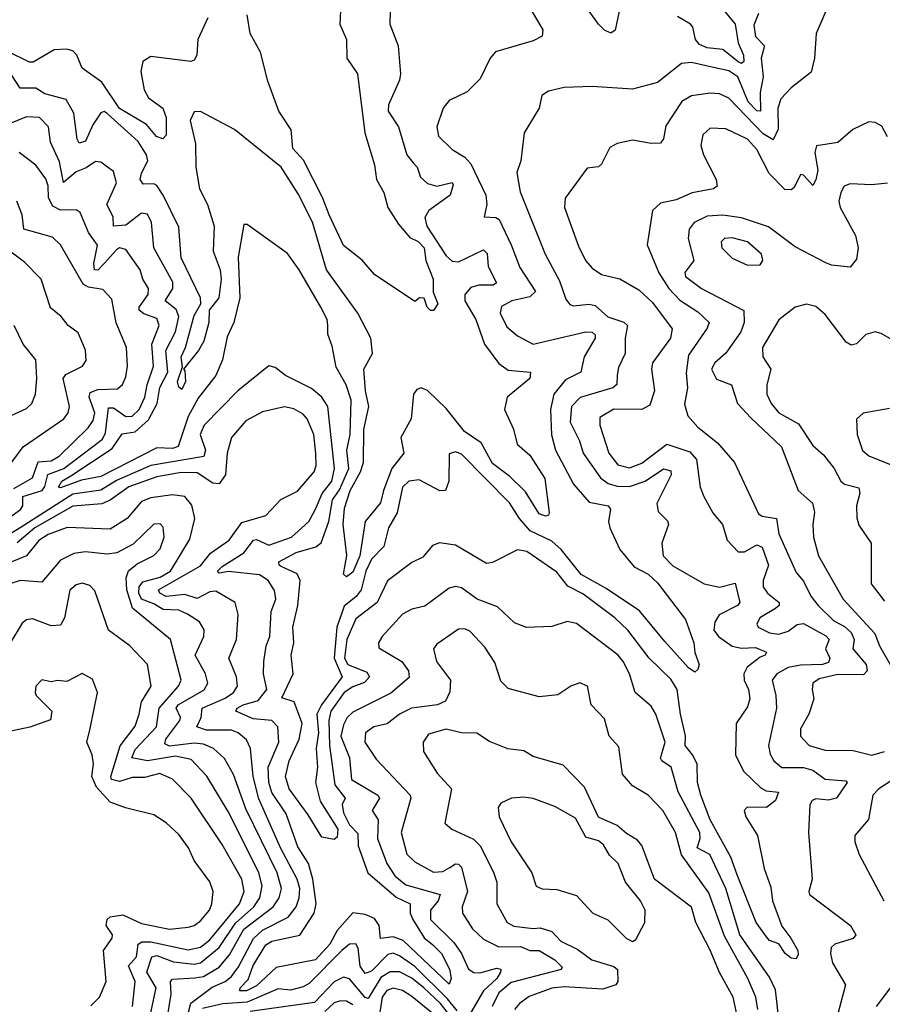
# Model space of a CAD drawing. Extents: x 1603745 to 1745082, y 385868 to 533966.
# Tile 438 of 646: x 1707824 to 1710598, y 444222 to 447389. Entities that reach past the tile are written whole.
import ezdxf

# ---------------------------------------------------------------- set-up
doc = ezdxf.new("R2010")
doc.units = 0

msp = doc.modelspace()

# ---------------------------------------------------------------- linework, layer by layer
at = {"layer": '0CON20XD'}
for points in [[(1708860, 447505), (1708853.3, 447375), (1708874.6, 447325), (1708876.4, 447265), (1708910, 447215), (1708934.1, 447025), (1708965, 446922.5), (1708970.8, 446875), (1708995, 446833.3), (1709008.2, 446785), (1709041.6, 446731.6), (1709078.9, 446688.9), (1709105, 446675.3), (1709125, 446655.4), (1709130.3, 446615), (1709153.5, 446555), (1709153.2, 446513.2), (1709168.6, 446475), (1709155, 446454.2), (1709145, 446454.2), (1709134, 446465), (1709125, 446493.3), (1709110, 446495), (1709095, 446482.5), (1708965, 446569.2), (1708925.4, 446615.4), (1708865, 446662.5), (1708818.9, 446761.1), (1708797.3, 446817.3), (1708736.9, 446936.9), (1708702.6, 446975), (1708696.6, 447035), (1708657.4, 447095), (1708621.9, 447191.9), (1708598.3, 447285), (1708565.1, 447345.1), (1708555.8, 447405)], [(1710027.4, 447495), (1710124.8, 447375), (1710134.4, 447314.4), (1710151.4, 447275), (1710153.3, 447255), (1710145, 447248.8), (1710135, 447253.6), (1710085, 447293.3), (1710035, 447298.4), (1710009.9, 447309.9), (1709997.1, 447325), (1709989.4, 447365), (1709981.1, 447375), (1709939.7, 447399.7)], [(1710432.5, 447455), (1710386, 447345), (1710380, 447265), (1710369.4, 447220.6), (1710305, 447170), (1710272.1, 447135), (1710262.2, 447105), (1710263.1, 447036.9), (1710246.9, 447003.1), (1710215, 447022), (1710105, 447136.5), (1710075, 447150.5), (1710045, 447152.9), (1709985, 447144.2), (1709953.8, 447126.2), (1709901.9, 447048.1), (1709894.4, 447005.6), (1709885, 446992), (1709855, 446990.5), (1709795, 447001.3), (1709745, 446991.1), (1709721.7, 446978.3), (1709695, 446924), (1709685, 446916), (1709648.8, 446911.2), (1709578.5, 446815), (1709575.6, 446785), (1709620.9, 446660.9), (1709643.1, 446615), (1709665, 446590), (1709695, 446570), (1709754.3, 446555.7), (1709815, 446520.7), (1709859.5, 446479.5), (1709922.9, 446395), (1709916.9, 446365), (1709859.2, 446285), (1709856.2, 446265), (1709865.6, 446195), (1709850.8, 446149.2), (1709825, 446135.2), (1709735, 446136.5), (1709690, 446110), (1709689.7, 446085), (1709718.4, 445995), (1709747.7, 445957.7), (1709785, 445947.2), (1709825, 445962.7), (1709905, 446023.7), (1709979.6, 445999.6), (1710000.8, 445975), (1710012.7, 445885), (1710023.8, 445855), (1710053.2, 445803.2), (1710083.8, 445765), (1710099.5, 445715), (1710135, 445677.9), (1710155, 445677.9), (1710195, 445700), (1710212, 445692), (1710231.9, 445635), (1710214.7, 445585), (1710215.3, 445565), (1710229.2, 445545), (1710266.9, 445515), (1710266.8, 445505), (1710254.7, 445495), (1710204.7, 445465), (1710194.6, 445445), (1710198.5, 445435), (1710235, 445417.3), (1710265, 445412.4), (1710295, 445422.1), (1710325, 445443.6), (1710345, 445446.7), (1710416.9, 445406.9), (1710427.8, 445395), (1710415.2, 445365), (1710429.7, 445335), (1710425, 445321.6), (1710406.2, 445315), (1710335, 445313.3), (1710295, 445305.4), (1710259.2, 445285), (1710243.9, 445265), (1710256, 445215), (1710257.5, 445175), (1710232.2, 445055), (1710237.1, 445027.1), (1710249.2, 445005), (1710275, 444984.1), (1710345, 444983.2), (1710375, 444974.8), (1710415, 444946.4), (1710481.2, 444941.2), (1710485.6, 444935.6), (1710451.1, 444885), (1710425, 444879), (1710385, 444882.7), (1710372.2, 444877.8), (1710365, 444863.3), (1710360.4, 444775), (1710372.9, 444625), (1710361.9, 444585), (1710364.4, 444575), (1710495.5, 444475), (1710513.5, 444445), (1710505, 444433.9), (1710446, 444415), (1710433.3, 444405), (1710431.2, 444385), (1710438.2, 444355), (1710480.4, 444285), (1710440, 444135)], [(1709755, 447432), (1709739.4, 447355), (1709725, 447346.4), (1709705, 447355.3), (1709685, 447374.7), (1709625, 447459.2)], [(1709471.9, 447415), (1709506.9, 447356.9), (1709504, 447336), (1709475, 447321.1), (1709354.6, 447285.4), (1709336.9, 447265), (1709305, 447199.2), (1709262.5, 447157.5), (1709205, 447129.2), (1709185.8, 447105), (1709165.6, 447045), (1709171.1, 447015), (1709215, 446971.9), (1709255, 446946.9), (1709275.2, 446925.2), (1709323.4, 446825), (1709326.7, 446795), (1709317.5, 446755), (1709355, 446753.1), (1709366.3, 446746.3), (1709404.7, 446665), (1709432, 446592), (1709482.4, 446515), (1709465, 446497.5), (1709406.5, 446485), (1709373, 446467), (1709369.5, 446445), (1709391, 446401), (1709425, 446372.2), (1709475, 446345.8), (1709644.7, 446384.7), (1709665, 446384), (1709674.6, 446375), (1709674.2, 446365), (1709639, 446305), (1709628.5, 446255), (1709578.9, 446231.1), (1709542.2, 446185), (1709531.4, 446135), (1709534.2, 446054.2), (1709547.6, 446005), (1709604.8, 445894.8), (1709655, 445837.5), (1709716.9, 445825), (1709723.5, 445815), (1709717.8, 445775), (1709722, 445755), (1709754.5, 445685), (1709799.7, 445629.7), (1709845.1, 445605.1), (1709875, 445577.6), (1709965, 445460), (1709991.8, 445385), (1709995, 445353.3), (1710008.8, 445315), (1710005, 445298.8), (1709995, 445290), (1709975, 445304.6), (1709898.8, 445388.8), (1709817.5, 445487.5), (1709709.8, 445559.8), (1709630, 445605), (1709565.2, 445685), (1709535, 445711.4), (1709465.8, 445745), (1709430.9, 445785), (1709399.1, 445835), (1709245, 445991.4), (1709225, 445999.2), (1709205, 445992.5), (1709203.6, 445905), (1709193.8, 445875), (1709175, 445874), (1709109, 445909), (1709075, 445904.3), (1709054.5, 445885), (1709037.4, 445802.6), (1709009.7, 445755), (1708994.9, 445695.1), (1708955, 445653.9), (1708937.4, 445615), (1708921.7, 445555), (1708906, 445534), (1708867.7, 445502.3), (1708843.8, 445435), (1708835.2, 445335), (1708860.8, 445275), (1708794.3, 445185.7), (1708779.6, 445155), (1708784.3, 445095), (1708776.9, 445045), (1708782, 444985), (1708775.2, 444935), (1708789.6, 444875), (1708846.8, 444785), (1708845, 444760), (1708835, 444752.5), (1708795, 444760), (1708751.7, 444831.7), (1708690.2, 444915), (1708678.7, 444955), (1708690.6, 445005), (1708722.1, 445075), (1708732.6, 445125), (1708706.8, 445195), (1708667.3, 445207.3), (1708703.8, 445285), (1708696.8, 445345), (1708705.9, 445385), (1708702.3, 445435), (1708718.1, 445505), (1708725.4, 445585.4), (1708716.2, 445606.2), (1708665, 445630.3), (1708657.9, 445635), (1708657.3, 445645), (1708712.7, 445675), (1708776.7, 445693.3), (1708793.5, 445706.5), (1708818, 445775), (1708829.7, 445845), (1708852.8, 445877.2), (1708882.3, 445945), (1708875.6, 446004.4), (1708887.1, 446055), (1708889.5, 446165), (1708873.9, 446215), (1708841.9, 446271.9), (1708829.1, 446339.1), (1708815, 446377.5), (1708815.3, 446405.3), (1708812.8, 446425), (1708792.2, 446465), (1708722.2, 446585), (1708685, 446636.9), (1708555, 446730), (1708545, 446730), (1708526.9, 446625), (1708532.2, 446495), (1708512.4, 446415), (1708491, 446369), (1708475.7, 446295), (1708454.7, 446245), (1708398.1, 446171.9), (1708365, 446113.1), (1708333.4, 446016.6), (1708315, 446010), (1708265, 446012.2), (1708085, 445919.7), (1708021.9, 445908.1), (1707955, 445883.5), (1707948, 445885), (1707959, 445905), (1707988.4, 445921.6), (1708120.6, 446009.4), (1708153.4, 446056.6), (1708195, 446063.6), (1708238.4, 446101.6), (1708265.7, 446155), (1708274, 446206), (1708299.6, 446255), (1708294.1, 446325), (1708324.4, 446385), (1708336, 446435), (1708327.4, 446457.4), (1708291.3, 446485), (1708316.2, 446525), (1708316, 446545), (1708255.2, 446655), (1708247.3, 446737.3), (1708235, 446763.8), (1708215, 446767.1), (1708165, 446728.7), (1708125.4, 446725.4), (1708124.7, 446755), (1708104.1, 446795), (1708134.7, 446864.7), (1708125, 446900.5), (1708085, 446931.2), (1708067, 446933), (1708037.8, 446912.2), (1708005, 446899.3), (1707965, 446865.3), (1707951.8, 446931.8), (1707922.5, 446995), (1707916.7, 447045), (1707886.9, 447075), (1707845, 447077.2), (1707763.8, 447043.8)], [(1709015, 447415.8), (1709014.5, 447375), (1709040.9, 447305), (1709048, 447215), (1709045.3, 447195), (1709009.5, 447115), (1709008.8, 447095), (1709041.8, 447045), (1709069.2, 446955), (1709089, 446929), (1709101.8, 446915), (1709112.9, 446882.9), (1709135, 446861.8), (1709165, 446853.9), (1709215, 446865.3), (1709218.2, 446858.2), (1709208.3, 446825), (1709139.6, 446775), (1709126.8, 446753.2), (1709133.5, 446725), (1709195, 446629.2), (1709215, 446612.9), (1709235, 446609.8), (1709315, 446648.4), (1709327.4, 446637.4), (1709330.9, 446595), (1709357.6, 446542.4), (1709346.2, 446535), (1709300, 446535), (1709275, 446527.7), (1709255.3, 446505), (1709255.3, 446485), (1709290.7, 446425), (1709318.3, 446345), (1709365, 446282.8), (1709395, 446261.5), (1709467.1, 446255), (1709465, 446234.6), (1709391.9, 446175), (1709383.5, 446135), (1709412.2, 446072.2), (1709424, 446024), (1709465, 445988.1), (1709513.2, 445913.2), (1709526.5, 445803.5), (1709524.3, 445795.7), (1709515, 445792.5), (1709495, 445799.5), (1709450.3, 445870.3), (1709399.8, 445919.8), (1709345, 445961.6), (1709308.5, 446028.5), (1709254.6, 446065), (1709195, 446138.3), (1709135, 446196), (1709115, 446205.4), (1709100.6, 446199.4), (1709090.4, 446185), (1709082.6, 446105), (1709049.8, 446045), (1709059.5, 445995), (1709021, 445945), (1708993.4, 445875), (1708984.7, 445835), (1708935.2, 445775), (1708917.3, 445665), (1708895, 445612.1), (1708875, 445597.1), (1708865.6, 445605.6), (1708875.5, 445665.5), (1708864.4, 445765), (1708868.2, 445818.2), (1708886.8, 445875), (1708920.3, 445935), (1708929.7, 445965), (1708930.6, 446070.6), (1708947, 446145), (1708935.8, 446195.8), (1708931.1, 446265), (1708958.3, 446315), (1708952.9, 446365), (1708910.8, 446445), (1708810.6, 446585), (1708765, 446738.2), (1708719.5, 446829.5), (1708665, 446914.5), (1708515, 447035.5), (1708405, 447093.6), (1708385, 447093.1), (1708371.6, 447065), (1708389.6, 446990.4), (1708390.5, 446915), (1708401.8, 446845), (1708428.1, 446795), (1708448.9, 446725), (1708445.9, 446645), (1708468.3, 446585), (1708471.5, 446555), (1708464.1, 446495), (1708433.1, 446455), (1708431.5, 446415), (1708415.8, 446355), (1708399.1, 446325), (1708350, 446265), (1708355, 446260), (1708357.4, 446225), (1708345, 446200), (1708335, 446207.1), (1708331.5, 446225), (1708347.5, 446272.5), (1708343.4, 446305), (1708357.4, 446335), (1708385, 446437.8), (1708406.2, 446475), (1708405.3, 446494.7), (1708343.2, 446623.2), (1708335, 446721.4), (1708285, 446824.7), (1708265, 446856), (1708255, 446861.4), (1708220.5, 446860.5), (1708211, 446875), (1708214.9, 446895), (1708236.2, 446935), (1708231.2, 446955), (1708205, 446997.8), (1708105, 447087.2), (1708095, 447093.6), (1708085, 447090), (1708058.6, 447051.4), (1708035, 446998.9), (1708015, 446992.4), (1708008.4, 447005), (1707998.3, 447088.3), (1707973, 447133), (1707905, 447150.5), (1707875, 447168.8), (1707825, 447168.6), (1707785, 447230)], [(1710200.4, 447409.6), (1710185, 447371.2), (1710190.8, 447335), (1710219.2, 447305), (1710208.7, 447265), (1710215.1, 447205), (1710205.1, 447155), (1710206.5, 447095), (1710195, 447096), (1710167.3, 447125), (1710133.5, 447205), (1710105, 447224.2), (1710055, 447234.9), (1709985, 447251.2), (1709952, 447248), (1709875, 447187.3), (1709795, 447165.4), (1709665, 447174.5), (1709575, 447171.5), (1709525, 447159.5), (1709502.9, 447145), (1709494.5, 447105), (1709446.2, 447025), (1709435.4, 446935), (1709422.5, 446897.5), (1709433.7, 446835), (1709514.3, 446635), (1709559.5, 446549.5), (1709580.5, 446490.5), (1709593.3, 446473.3), (1709605, 446469.2), (1709655, 446473.7), (1709675, 446469.6), (1709715, 446432.9), (1709766.7, 446416.7), (1709778.9, 446405), (1709770.8, 446365), (1709771.4, 446315), (1709749.9, 446270.1), (1709745.4, 446245.4), (1709744.6, 446215.4), (1709731.9, 446205), (1709626.2, 446173.8), (1709598.5, 446145), (1709594.3, 446094.3), (1709624.5, 446034.5), (1709636.5, 445995), (1709691.4, 445915), (1709716.8, 445896.8), (1709745, 445888.2), (1709785, 445887.8), (1709835.5, 445904.5), (1709895, 445944.2), (1709918, 445938), (1709918.8, 445925), (1709872.6, 445832.6), (1709877, 445807), (1709907.1, 445777.1), (1709910.4, 445765), (1709889, 445705), (1709893.9, 445665), (1709925, 445632.2), (1710024.8, 445574.8), (1710075, 445564), (1710125, 445576.7), (1710140.4, 445515), (1710132.1, 445505), (1710073.8, 445475), (1710059.1, 445450.9), (1710056.5, 445425), (1710071.9, 445405), (1710115, 445374.5), (1710145, 445367.3), (1710190.2, 445370.2), (1710226.2, 445355), (1710222, 445345), (1710205, 445338.8), (1710163.9, 445306.1), (1710153.3, 445285), (1710153.5, 445265), (1710167.8, 445235), (1710172.6, 445205), (1710165, 445178.5), (1710128.2, 445125), (1710126.1, 445025), (1710152.2, 444972.2), (1710207.9, 444917.9), (1710225, 444908.3), (1710264.5, 444904.5), (1710255, 444877.9), (1710225.5, 444855), (1710164.1, 444855.9), (1710153.5, 444845), (1710159.2, 444825), (1710197.1, 444765), (1710218.5, 444658.5), (1710239.3, 444599.3), (1710245.1, 444555.1), (1710275, 444473.8), (1710303.8, 444435), (1710326.2, 444395), (1710327.3, 444382.7), (1710321.7, 444368.3), (1710305, 444370.6), (1710285.5, 444385), (1710265, 444416.7), (1710235, 444427.1), (1710228.9, 444435), (1710192.4, 444485), (1710131.3, 444638.7), (1710110.8, 444695), (1710044.4, 444815), (1710014.8, 444895.2), (1710004, 444935), (1710002.3, 444995), (1709988.2, 445025), (1709964.3, 445054.3), (1709965.8, 445085.8), (1709948.7, 445155), (1709938.3, 445235), (1709918, 445268), (1709848.4, 445335), (1709780.3, 445425), (1709737.5, 445465), (1709635, 445542.3), (1709587.1, 445567.1), (1709551.8, 445611.8), (1709455, 445678.4), (1709425, 445683.8), (1709345, 445642.9), (1709325, 445640), (1709225, 445699.2), (1709173.5, 445706.5), (1709152, 445698), (1709120, 445660), (1709085, 445643.5), (1709006.2, 445583.8), (1708974, 445515), (1708905, 445462.1), (1708876.3, 445395), (1708868.1, 445335), (1708879.6, 445315), (1708940.3, 445290.3), (1708949.2, 445275), (1708933.2, 445256.8), (1708895, 445243.7), (1708867.6, 445225), (1708824.9, 445165.1), (1708818.1, 445135), (1708819.9, 445055), (1708837.5, 444927.5), (1708870.9, 444885), (1708861.3, 444865), (1708865, 444837.7), (1708885, 444799.6), (1708911.6, 444771.6), (1708912.2, 444732.2), (1708943.2, 444645), (1709035, 444566.4), (1709079.6, 444545), (1709080, 444515), (1709087.9, 444495), (1709125, 444436), (1709152.8, 444412.8), (1709180.8, 444385), (1709205.9, 444335), (1709211.8, 444305), (1709205, 444286.9), (1709057, 444427), (1709025, 444438.8), (1708984.1, 444434.1), (1708980.3, 444475), (1708965, 444497.5), (1708935, 444510.6), (1708895, 444516), (1708845, 444459.5), (1708821.5, 444415), (1708775, 444365.1), (1708649.1, 444340.9), (1708585, 444280.9), (1708552.9, 444265), (1708531.8, 444265), (1708533.2, 444275), (1708558.1, 444301.9), (1708575, 444346.3), (1708615, 444413.5), (1708635, 444425.4), (1708725, 444444.3), (1708770.7, 444515), (1708777, 444545), (1708767, 444625), (1708752.8, 444675), (1708718.6, 444728.6), (1708680.7, 444835), (1708635, 444903.8), (1708624.9, 444935), (1708623.3, 444985), (1708656.7, 445065), (1708653.7, 445115), (1708635.1, 445135.1), (1708575, 445140.8), (1708519.1, 445165), (1708523.5, 445175), (1708542.1, 445185), (1708590.4, 445199.6), (1708618.2, 445235), (1708607.6, 445285), (1708608.9, 445325), (1708616.2, 445375), (1708627.8, 445405), (1708632.6, 445485), (1708647, 445525), (1708643.6, 445553.6), (1708623, 445585), (1708595, 445603.5), (1708495, 445614.6), (1708465, 445609.2), (1708460.3, 445615), (1708475, 445630.8), (1708545, 445673.8), (1708575.2, 445714.8), (1708585, 445716.6), (1708625, 445698.7), (1708698, 445725), (1708753.8, 445775), (1708775.1, 445815), (1708796.4, 445865), (1708827.3, 445905), (1708836.6, 445945), (1708814.5, 446144.5), (1708795.1, 446175.1), (1708762.5, 446202.5), (1708678.6, 446245), (1708645, 446270.8), (1708625, 446275.8), (1708525, 446195.8), (1708417.4, 446085), (1708403.7, 446055), (1708421.3, 446005), (1708415.6, 445984.4), (1708245, 445955.1), (1708135, 445907.2), (1708085, 445875.5), (1707995, 445863.4), (1707824.9, 445755)], [(1708429.3, 447395), (1708396.6, 447325), (1708393.5, 447275), (1708385, 447258.6), (1708374.5, 447254.5), (1708245, 447271.3), (1708219.2, 447255), (1708213, 447223), (1708223.6, 447163.6), (1708238.3, 447138.3), (1708284.5, 447105), (1708295.3, 447075), (1708295, 447017.5), (1708283.8, 447006.2), (1708263.7, 447013.7), (1708231.6, 447051.6), (1708145, 447103.3), (1708088.3, 447188.3), (1708025, 447232.9), (1708007.8, 447275), (1707995, 447289.5), (1707974.6, 447294.6), (1707935, 447292.1), (1707867.2, 447252.8), (1707855, 447252.5), (1707785, 447286.8)], [(1710615, 447012), (1710597, 447047), (1710575, 447058.5), (1710555, 447060.5), (1710503.8, 447036.2), (1710455, 446994.5), (1710386.9, 446983.1), (1710381.8, 446961.8), (1710390.6, 446905), (1710385, 446874), (1710375, 446855.8), (1710345, 446888.9), (1710335, 446891.4), (1710315, 446848.9), (1710305, 446842.3), (1710285, 446843.1), (1710234.1, 446894.1), (1710195, 446971.9), (1710165, 447004.4), (1710095, 447037.9), (1710045, 447040.7), (1710020.7, 447019.3), (1710014.8, 446985), (1710023.5, 446955), (1710063.8, 446875), (1710066.8, 446853.2), (1710055.4, 446844.6), (1709987.2, 446832.8), (1709935, 446809.6), (1709885, 446799.1), (1709858.9, 446775), (1709841.5, 446665), (1709880, 446575), (1709911.2, 446525), (1709946.6, 446486.6), (1710005, 446449.8), (1710041.1, 446415), (1710035, 446397.1), (1709975, 446310.5), (1709967, 446253), (1709972, 446205), (1709962.3, 446152.3), (1709973.1, 446115), (1710005, 446078.7), (1710067.8, 446027.8), (1710122.9, 445965), (1710199.9, 445799.9), (1710211.9, 445791.9), (1710258.5, 445785), (1710265.7, 445735), (1710320.8, 445610.8), (1710345, 445582.7), (1710368.6, 445535), (1710391.9, 445505), (1710442.2, 445455), (1710476.9, 445436.9), (1710498.1, 445418.1), (1710508, 445395), (1710504, 445365), (1710546.2, 445315), (1710549.2, 445295), (1710537.9, 445282.1), (1710455, 445283.1), (1710395, 445268.8), (1710374.7, 445255), (1710372.2, 445235), (1710378.6, 445205), (1710362, 445155), (1710335, 445108.6), (1710334.7, 445085), (1710362.7, 445055), (1710415, 445039.5), (1710505, 445038.4), (1710565, 445023.5), (1710605, 445034.8)], [(1707688.2, 445715), (1707826.7, 445813.3), (1707833.4, 445825), (1707833.5, 445855), (1707895.6, 445874.4), (1707905, 445887.2), (1707913.9, 445926.1), (1707965.7, 445945), (1708089.6, 446040.4), (1708099.6, 446060.4), (1708108.9, 446141.1), (1708125, 446141.2), (1708165, 446113), (1708185, 446113.9), (1708208.4, 446135), (1708226.4, 446175), (1708233.3, 446215), (1708254.2, 446275), (1708248.5, 446345), (1708271.9, 446405), (1708265, 446428.4), (1708223.2, 446443.2), (1708208.2, 446455), (1708208.4, 446465), (1708237.3, 446505), (1708238.3, 446525), (1708219.2, 446555), (1708211.1, 446585), (1708165, 446650), (1708145, 446655.3), (1708135, 446649.4), (1708095.4, 446604.6), (1708075, 446583.9), (1708064.3, 446585), (1708062.1, 446605), (1708074.2, 446664.2), (1708044.5, 446704.5), (1708018.5, 446768.5), (1708005, 446777.8), (1707955, 446776.6), (1707929.7, 446789.7), (1707916.5, 446816.5), (1707914.8, 446855), (1707907.2, 446877.2), (1707875, 446921.1), (1707821.5, 446961.5)], [(1710615, 446862.9), (1710565, 446857.6), (1710495, 446860.8), (1710476.1, 446853.9), (1710465, 446833.3), (1710459, 446805), (1710463.3, 446785), (1710511.6, 446695), (1710520.2, 446655), (1710515, 446618.8), (1710495, 446593.3), (1710435, 446599.2), (1710417, 446607), (1710318.2, 446658.2), (1710232.6, 446722.6), (1710145, 446751.7), (1710085, 446760.3), (1710035, 446757.3), (1709993.4, 446736.6), (1709976.8, 446715), (1709973.5, 446685), (1709992.3, 446615), (1709963.5, 446576.5), (1709965, 446563.5), (1710016.5, 446525), (1710153.4, 446453.4), (1710154.1, 446415), (1710143.7, 446385), (1710095, 446316.2), (1710059.3, 446285), (1710048.8, 446265), (1710065, 446233.1), (1710113.6, 446215), (1710132.5, 446155), (1710175, 446108), (1710274.6, 446015), (1710327.3, 445875), (1710373.8, 445833.8), (1710380.2, 445805), (1710374.7, 445765), (1710377.2, 445725), (1710393.4, 445665), (1710472.5, 445525), (1710574.4, 445415), (1710589.2, 445375), (1710623.3, 445315)], [(1707805, 445881.1), (1707864.3, 445915), (1707882.7, 445967.3), (1707925, 445969.9), (1707950.5, 445985), (1708044.1, 446075.9), (1708059.7, 446100.3), (1708065.1, 446125), (1708047, 446175), (1708050.4, 446189.6), (1708075, 446199.5), (1708137.9, 446202.1), (1708154.8, 446215.2), (1708165, 446240), (1708170.3, 446275), (1708166.9, 446335), (1708134.3, 446414.3), (1708120.3, 446490.3), (1708091.2, 446521.2), (1708045, 446528.8), (1708028.2, 446538.2), (1707955.2, 446665.2), (1707929.3, 446689.3), (1707836.6, 446715), (1707831.3, 446761.3), (1707814.5, 446805)], [(1707768.7, 445925), (1707835.2, 446014.8), (1707965.3, 446105), (1707979.5, 446125), (1707983.9, 446145), (1707963.1, 446235), (1707972.5, 446247.5), (1708025.8, 446274.2), (1708037.6, 446292.4), (1708035.8, 446325.8), (1708012.2, 446382.2), (1707979.4, 446405), (1707957.5, 446435), (1707922.8, 446462.8), (1707892.7, 446555), (1707839.5, 446609.5), (1707736.4, 446685)], [(1710165, 446599.6), (1710205, 446600.6), (1710214.4, 446615), (1710210, 446635), (1710164.5, 446675), (1710115, 446688), (1710090.8, 446685), (1710079.5, 446675), (1710082.3, 446655), (1710115, 446621.9), (1710165, 446599.6)], [(1710637.1, 446355), (1710595, 446380.3), (1710575, 446385.3), (1710545, 446376.9), (1710515, 446346.9), (1710497.9, 446342.1), (1710481.7, 446351.7), (1710415, 446441.1), (1710385, 446466.1), (1710355, 446474.6), (1710318, 446465), (1710265, 446423.5), (1710213.3, 446335), (1710214.2, 446305), (1710239.3, 446265), (1710226.7, 446215), (1710227.2, 446185), (1710240.4, 446155), (1710265.3, 446125), (1710328.9, 446088.9), (1710375, 446019.2), (1710409.4, 445989.4), (1710443.9, 445945), (1710464.8, 445904.8), (1710476.9, 445895), (1710523.2, 445883.2), (1710526.3, 445866.3), (1710515.8, 445825), (1710516.4, 445786.4), (1710523.3, 445763.3), (1710562.5, 445705), (1710562.9, 445575), (1710605, 445518.5)], [(1707794, 446115), (1707845, 446138.5), (1707862.9, 446155), (1707874.7, 446185), (1707878.3, 446235), (1707875.4, 446295), (1707835, 446345.6), (1707805.5, 446405.5)], [(1708775.9, 445994.1), (1708769.7, 446055), (1708748.4, 446105), (1708735, 446120.8), (1708705, 446137.6), (1708675, 446143.9), (1708605, 446127.5), (1708551.5, 446098.5), (1708505.3, 446045), (1708490.6, 445995), (1708485.4, 445925), (1708465, 445896.4), (1708445, 445898), (1708395, 445931.2), (1708342.5, 445932.5), (1708265, 445919.2), (1708175, 445886.4), (1708115, 445843.7), (1708087.9, 445832.1), (1707995, 445824.6), (1707872.2, 445755), (1707815, 445706.7)], [(1710622, 446138), (1710536.8, 446123.2), (1710515.8, 446104.2), (1710517.1, 446055), (1710535, 446003.3), (1710555, 445986.2), (1710627, 445957)], [(1708367.1, 444197.1), (1708374.5, 444225.5), (1708443, 444277), (1708485, 444295.4), (1708505, 444311.7), (1708527.9, 444342.1), (1708575.9, 444434.1), (1708605, 444460.5), (1708687.3, 444502.7), (1708712.8, 444535), (1708723, 444565), (1708724.3, 444595), (1708716.3, 444625), (1708663.5, 444723.5), (1708593.2, 444883.2), (1708574.8, 444955.2), (1708566.1, 445045), (1708553, 445073), (1708526.1, 445095), (1708505, 445103.3), (1708424, 445104), (1708393.5, 445115), (1708407.6, 445145), (1708410.8, 445175), (1708485, 445206.7), (1708511.4, 445225), (1708524.7, 445245), (1708521.2, 445275), (1708496.4, 445335), (1708520.9, 445395), (1708526.2, 445476.2), (1708516.4, 445515), (1708455, 445551.4), (1708435, 445549), (1708395, 445527), (1708355, 445540.2), (1708295, 445533.5), (1708274.7, 445545), (1708270.3, 445555), (1708405, 445632.4), (1708437.2, 445672.8), (1708497.5, 445715), (1708537.7, 445772.3), (1708615, 445794.7), (1708663.7, 445846.3), (1708717.3, 445872.7), (1708771.2, 445935), (1708777.7, 445955), (1708775.9, 445994.1)], [(1708363, 445477), (1708335, 445490.2), (1708285, 445491.6), (1708255, 445510.5), (1708215.2, 445525), (1708206.5, 445545), (1708208.2, 445565), (1708219.2, 445580.8), (1708275, 445596.4), (1708308.6, 445615), (1708371.4, 445718.6), (1708387.1, 445785), (1708377.8, 445827.8), (1708355, 445855.3), (1708315, 445860.4), (1708245, 445851), (1708215, 445839), (1708168.9, 445785), (1708115, 445750.6), (1707975.9, 445755.9), (1707915, 445733.7), (1707885, 445714.2), (1707845.4, 445664.6), (1707745, 445623.6)], [(1708235, 444145.5), (1708263.1, 444275), (1708233, 444325), (1708249, 444375), (1708265, 444379), (1708318.5, 444358.5), (1708385, 444351), (1708405, 444355.6), (1708465, 444404.3), (1708517.5, 444482.5), (1708576.4, 444535), (1708596.4, 444565), (1708603.2, 444603.2), (1708592.9, 444645), (1708496.9, 444836.9), (1708425.7, 444955.7), (1708375, 445009.4), (1708325, 445020.3), (1708235, 445005.6), (1708184.8, 445015), (1708195, 445041.7), (1708264.2, 445115), (1708272.2, 445175), (1708334.8, 445245), (1708343.2, 445265), (1708308.7, 445395), (1708186.6, 445496.6), (1708168, 445555), (1708166.3, 445593.7), (1708173.4, 445616.6), (1708201.2, 445638.8), (1708255, 445666.1), (1708275, 445686.7), (1708288.8, 445725), (1708285, 445757.1), (1708275, 445767.3), (1708255, 445766.9), (1708188.3, 445701.7), (1708135.6, 445674.4), (1708105, 445669.8), (1708035, 445677.4), (1707997.8, 445672.2), (1707955, 445650.9), (1707895, 445579.7), (1707825, 445584.8), (1707795, 445576.1)], [(1707824.9, 445755), (1707725, 445693.1)], [(1708186.3, 444215), (1708194.8, 444295), (1708173.9, 444346.1), (1708199.8, 444375), (1708204.3, 444415.7), (1708216.8, 444423.2), (1708245, 444423.3), (1708365, 444397.3), (1708405, 444405.7), (1708435, 444429.1), (1708530.6, 444545), (1708546.1, 444585), (1708538.3, 444625), (1708475, 444735.9), (1708374.7, 444885), (1708315, 444946), (1708274.3, 444964.3), (1708225, 444951.7), (1708185, 444951.3), (1708145, 444938.9), (1708119, 444945), (1708116.4, 444955), (1708147.1, 445052.9), (1708195, 445116.8), (1708208.3, 445155), (1708215.4, 445194.6), (1708246.3, 445245), (1708234.6, 445315), (1708178.2, 445375), (1708109.2, 445425), (1708065, 445551.9), (1708049.5, 445569.5), (1708025, 445576.7), (1708005, 445571.5), (1707985, 445554.3), (1707968.1, 445465), (1707955, 445441.8), (1707925, 445439.7), (1707865, 445461.5), (1707845, 445459.1), (1707831.7, 445448.3), (1707794.5, 445385.5)], [(1710264.2, 444184.2), (1710255, 444268.5), (1710235, 444308.9), (1710139.6, 444445), (1710095, 444594.7), (1710043.4, 444703.4), (1710002.4, 444725), (1710012.8, 444755), (1710011.9, 444775), (1709941.9, 444905), (1709919.7, 444985), (1709889.5, 445005), (1709885, 445014), (1709900, 445065), (1709869.4, 445155), (1709855, 445181.5), (1709803.8, 445225), (1709785.2, 445285.2), (1709765.2, 445325.2), (1709748.2, 445345), (1709615, 445446.9), (1709585, 445453.3), (1709535, 445437.8), (1709453.8, 445433.8), (1709415, 445448.6), (1709360.7, 445500.7), (1709295.6, 445525.6), (1709245, 445562), (1709225, 445565.9), (1709205, 445560.7), (1709126.9, 445503.1), (1709085, 445492.8), (1709055, 445476.7), (1708989.6, 445405), (1708977.5, 445385), (1708979.1, 445369.1), (1709053.1, 445325), (1709073.8, 445295), (1709076.5, 445273.5), (1709017.1, 445222.9), (1708895, 445161.7), (1708876.8, 445145), (1708865, 445121.1), (1708857.1, 445085), (1708884.2, 445015), (1708891, 444945), (1708957.3, 444905), (1708975.5, 444895), (1708980.7, 444885), (1708957.1, 444845), (1708976.8, 444815), (1708974.1, 444755), (1709005, 444675.4), (1709029.8, 444635), (1709066.2, 444606.2), (1709175.6, 444575.6), (1709169.4, 444555), (1709144.8, 444525), (1709145.2, 444495), (1709220.5, 444420.5), (1709244.8, 444385), (1709267.5, 444335), (1709284.5, 444324.5), (1709303.7, 444323.7), (1709358.7, 444338.7), (1709371.1, 444335), (1709370.7, 444325), (1709358.9, 444305), (1709315.6, 444265), (1709274.9, 444195.1)], [(1708298.5, 444175), (1708310.6, 444255), (1708308.2, 444295), (1708315, 444302.7), (1708387.2, 444307.2), (1708415, 444311.5), (1708465, 444341.2), (1708499, 444381), (1708545, 444463.2), (1708638.8, 444535), (1708658.6, 444565), (1708665.5, 444595), (1708651.7, 444645), (1708550.9, 444850.9), (1708511.3, 444961.3), (1708482.8, 445012.8), (1708447.1, 445045), (1708415, 445058.7), (1708385, 445062.2), (1708305, 445052.6), (1708290.3, 445060.3), (1708294, 445075), (1708339, 445135), (1708340.7, 445145), (1708327.2, 445175), (1708333, 445185), (1708416.5, 445233.5), (1708428.3, 445255), (1708421.7, 445285), (1708388.3, 445345), (1708416.1, 445405), (1708416.8, 445426.8), (1708402.4, 445452.4), (1708363, 445477)], [(1710198.2, 444205), (1710191.6, 444245), (1710166.2, 444305), (1710091.1, 444441.1), (1710040.8, 444580.8), (1709952.9, 444702.9), (1709933.3, 444775), (1709892.5, 444845), (1709845, 444894.6), (1709794.7, 444924.7), (1709762.8, 444962.8), (1709750.4, 445050.4), (1709720, 445085), (1709705, 445140.8), (1709661.9, 445185), (1709650, 445245), (1709625, 445256.5), (1709596, 445245), (1709555, 445217.3), (1709495, 445210.7), (1709395, 445237.8), (1709371.4, 445261.4), (1709351.8, 445321.8), (1709320.3, 445370.3), (1709271.9, 445421.9), (1709255, 445430), (1709235, 445428.8), (1709165, 445380), (1709154.5, 445365), (1709164.6, 445325), (1709209.6, 445265), (1709207.1, 445227.1), (1709192.8, 445197.2), (1709168, 445185), (1709084.4, 445175), (1709044.9, 445155.1), (1709005.5, 445124.5), (1708962.9, 445115), (1708935.5, 445095), (1708934.1, 445065), (1708970.6, 445010.6), (1709080, 444895), (1709082.2, 444885), (1709050.4, 444775), (1709069.3, 444705), (1709095, 444680.3), (1709155, 444647.5), (1709185, 444648.8), (1709207.5, 444662.5), (1709225, 444673.4), (1709235, 444672.8), (1709245, 444663.1), (1709263.6, 444585), (1709246.6, 444535), (1709248.2, 444515), (1709279.7, 444465), (1709315, 444431.9), (1709365, 444407.3), (1709435, 444408.2), (1709465, 444395.5), (1709495, 444394.8), (1709545.3, 444365), (1709568.3, 444341.7), (1709565.6, 444334.4), (1709405, 444292.2), (1709365, 444258.7), (1709343.8, 444215)], [(1708052.9, 444217.1), (1708080, 444245), (1708101.9, 444295), (1708093.7, 444395), (1708121.1, 444435), (1708122.2, 444445), (1708101.4, 444475), (1708105.4, 444494.6), (1708115, 444503.5), (1708155, 444509.3), (1708215, 444481.4), (1708305, 444464.1), (1708365, 444470), (1708385, 444475.6), (1708405, 444490.6), (1708434.2, 444525), (1708441.4, 444545), (1708445.5, 444585), (1708435, 444616), (1708385, 444684.2), (1708366.7, 444725), (1708335, 444767.8), (1708295, 444806.2), (1708255, 444831.8), (1708163.6, 444853.6), (1708115, 444871.8), (1708070.5, 444920.5), (1708055.6, 444955), (1708060.6, 444995), (1708056.7, 445025), (1708039.2, 445065), (1708050.8, 445109.2), (1708073.8, 445225), (1708058.3, 445268.3), (1708025, 445285.8), (1707975, 445260.8), (1707945, 445263.8), (1707925, 445258.8), (1707895, 445266.2), (1707876, 445245), (1707872.9, 445225), (1707876.2, 445215), (1707927.5, 445165), (1707923, 445137), (1707856.1, 445113.9), (1707765.4, 445094.6)], [(1710132, 444185), (1710118.8, 444245), (1710074.2, 444324.2), (1710045, 444396.4), (1709998.9, 444485), (1709985, 444534.4), (1709866, 444625), (1709825, 444733.1), (1709810.5, 444750.5), (1709775, 444770.9), (1709745, 444797.4), (1709685, 444823.8), (1709640.4, 444920.4), (1709571.5, 444991.5), (1709475, 445019.6), (1709445, 445036.8), (1709393.3, 445043.3), (1709335, 445067.5), (1709294.6, 445094.6), (1709245, 445095.3), (1709195, 445107.1), (1709139, 445091), (1709121.8, 445065), (1709122.5, 445035), (1709166.9, 444965), (1709213.1, 444915), (1709190.8, 444805), (1709214, 444785), (1709283, 444753), (1709305, 444731.5), (1709347.4, 444647.4), (1709358.4, 444615), (1709358.8, 444545), (1709391.4, 444485), (1709412.9, 444472.9), (1709475, 444466)], [(1710645, 444952.6), (1710586.7, 444915), (1710567.7, 444895), (1710553.8, 444816.2), (1710509.6, 444765), (1710510, 444745), (1710523.5, 444703.5), (1710603.1, 444555)], [(1709795, 444424.2), (1709805, 444430), (1709834.3, 444485), (1709835.5, 444525), (1709820.8, 444555), (1709771.8, 444615), (1709748.7, 444675), (1709721.2, 444701.2), (1709701.5, 444735), (1709685, 444747.8), (1709645, 444760), (1709611.2, 444821.2), (1709545, 444858.7), (1709475, 444884), (1709445, 444888.7), (1709405.3, 444884.7), (1709371.5, 444868.5), (1709362.7, 444855), (1709365.4, 444825), (1709404.6, 444745), (1709471.5, 444645), (1709485, 444602.5), (1709503.9, 444593.9), (1709551.3, 444591.3), (1709615, 444571.5), (1709666.7, 444515), (1709715, 444493.5), (1709775, 444433.3), (1709795, 444424.2)], [(1709475, 444466), (1709497.7, 444467.7), (1709535, 444455.7), (1709563.9, 444425), (1709618.8, 444398.8), (1709663.5, 444365), (1709735, 444343.5), (1709746.2, 444333.8), (1709747.9, 444295), (1709741.1, 444285), (1709698.9, 444271.1), (1709575, 444278.3), (1709535, 444274.3), (1709462.7, 444247.3), (1709431.1, 444225), (1709414.7, 444205)], [(1709231, 444201), (1709199.7, 444239.7), (1709095, 444343.6), (1709045, 444378.4), (1709025, 444386.1), (1709007.8, 444382.2), (1708955, 444328.3), (1708935, 444320.8), (1708918.9, 444345), (1708912.2, 444402.2), (1708905, 444416.9), (1708885, 444415.3), (1708859.7, 444395), (1708755, 444289.2), (1708735, 444277.8), (1708695, 444267.5), (1708655, 444271.5), (1708555, 444228.4), (1708477, 444223), (1708411.7, 444208.3)], [(1709215, 444176.4), (1709176.9, 444225), (1709124.1, 444275), (1709085, 444305.6), (1709045, 444326.8), (1709015, 444326.7), (1708985, 444308), (1708945, 444240.3), (1708935, 444244.2), (1708885, 444304), (1708865, 444309.3), (1708835, 444294.5), (1708771.7, 444228.3), (1708565, 444198.9)], [(1709155, 444190.5), (1709085, 444247.4), (1709055, 444266.1), (1709025, 444274.1), (1709005, 444265.9), (1708989.2, 444245), (1708975.5, 444155)], [(1710630.9, 444285), (1710579.1, 444215)], [(1708895, 444220.4), (1708875, 444231.6), (1708855, 444233.3), (1708835, 444226.3), (1708805, 444198.5)]]:
    msp.add_lwpolyline(points, dxfattribs=at)

doc.saveas('drawing.dxf')
